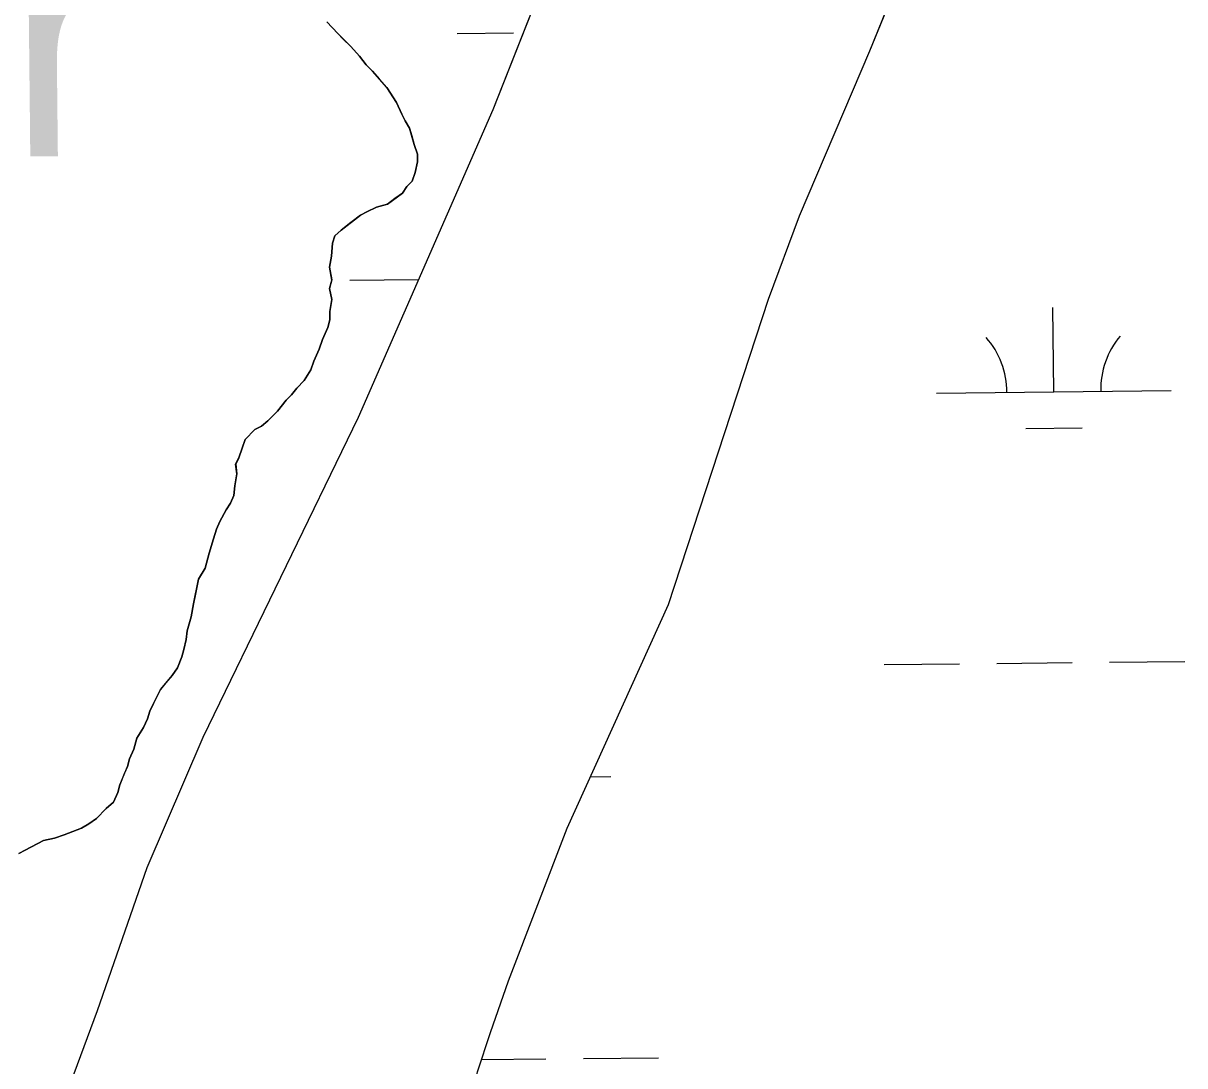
# Model space of a CAD drawing. Extents: x 3734862 to 3772949, y 391520 to 417239.
# Drawn here: x 3750777.8 to 3751272.6, y 413992.2 to 414436.4 of the extents above; entities that cross this region are included whole.
import ezdxf

# ---------------------------------------------------------------- set-up
doc = ezdxf.new("R2010")
doc.units = 0
for name, color, linetype in [('V-RIVR-IDEN', 7, 'Continuous'), ('V-TOPO-SHOR', 7, 'Continuous'), ('V-WETL-SWMP', 7, 'Continuous')]:
    doc.layers.add(name, color=color, linetype=linetype)

msp = doc.modelspace()

# ---------------------------------------------------------------- linework, layer by layer
at = {"layer": 'V-TOPO-SHOR'}
for points in [[(3750779.66, 413536.58), (3750794.46, 413563.11), (3750807.55, 413582.43), (3750815.41, 413599.4), (3750826.05, 413637.37), (3750848.33, 413708.47), (3750856.6, 413724.07), (3750880.81, 413766.21), (3750894.24, 413794.87), (3750949.8, 413920.02), (3750965.07, 413964.25), (3750971.32, 413989.55), (3750976.85, 414006.31), (3750984.48, 414028.32), (3751009.53, 414093.41), (3751052.65, 414188.74), (3751095.35, 414318.86), (3751108.54, 414354.32), (3751138.41, 414424.69), (3751225.1, 414636.15)], [(3751032.52, 414537.91), (3750977.82, 414399.55), (3750920.54, 414268.36), (3750854.36, 414132.06), (3750830.42, 414076.51), (3750809.23, 414015.53), (3750753.25, 413864.53), (3750725.3, 413798.45), (3750696.95, 413733.54), (3750666.59, 413648.4), (3750641.48, 413592.06), (3750625.42, 413551.52), (3750597.94, 413472.04), (3750555.33, 413356.5), (3750517, 413271.89), (3750478.91, 413180.67), (3750459.65, 413122.23), (3750401.18, 412965.38), (3750321.03, 412763.87)], [(3750907.12, 414436.99), (3750911.76, 414431.96), (3750914.07, 414429.67), (3750917.31, 414426.47), (3750921.02, 414422.35), (3750923.81, 414418.68), (3750926.59, 414415.94), (3750929.37, 414412.73), (3750932.62, 414409.07), (3750936.8, 414402.66), (3750939.14, 414397.61), (3750940.53, 414394.85), (3750942.4, 414391.64), (3750943.34, 414388.43), (3750944.28, 414384.75), (3750945.69, 414380.62), (3750945.71, 414377.4), (3750944.82, 414372.79), (3750943.46, 414369.1), (3750941.18, 414366.78), (3750939.35, 414364.01), (3750936.14, 414361.68), (3750932.94, 414359.36), (3750928.34, 414357.95), (3750924.21, 414356.08), (3750921.46, 414354.68), (3750917.34, 414351.43), (3750913.22, 414348.19), (3750910.47, 414345.87)], [(3750910.47, 414345.87), (3750909.57, 414342.64), (3750909.14, 414337.11), (3750908.25, 414332.5), (3750909.21, 414326.99), (3750908.31, 414323.3), (3750909.26, 414318.7), (3750908.37, 414313.63), (3750908.4, 414309.95), (3750907.5, 414306.72), (3750905.23, 414301.64), (3750903.87, 414297.49), (3750901.61, 414292.41), (3750900.25, 414288.72), (3750897.52, 414284.1), (3750894.31, 414280.86), (3750892.03, 414278.08), (3750889.74, 414275.76), (3750886.09, 414271.14), (3750881.98, 414266.97), (3750879.23, 414264.65), (3750876.48, 414263.25), (3750872.36, 414259.08), (3750871, 414255.39), (3750869.65, 414251.24), (3750868.29, 414248.47), (3750868.77, 414244.33), (3750867.88, 414239.26), (3750867.45, 414235.11), (3750866.09, 414231.88), (3750864.27, 414229.11), (3750861.54, 414224.02), (3750860.18, 414220.79), (3750858.82, 414216.64), (3750857.02, 414210.65), (3750855.22, 414204.19), (3750852.49, 414199.57)], [(3750852.49, 414199.57), (3750851.15, 414193.12), (3750850.25, 414188.97), (3750849.37, 414183.44), (3750847.57, 414177.44), (3750847.13, 414173.76), (3750846.24, 414169.61), (3750845.33, 414166.38), (3750843.52, 414161.77), (3750841.24, 414158.53), (3750838.5, 414155.29), (3750836.22, 414152.51), (3750834.85, 414149.74), (3750831.68, 414143.28), (3750830.78, 414140.05), (3750828.96, 414136.35), (3750826.23, 414131.73), (3750824.87, 414127.12), (3750823.06, 414122.97), (3750822.16, 414119.74), (3750820.8, 414116.51), (3750818.99, 414111.89), (3750818.09, 414108.67), (3750816.27, 414104.51), (3750813.07, 414101.73), (3750808.95, 414097.56), (3750805.75, 414095.24), (3750802.54, 414093.37), (3750798.86, 414091.97), (3750795.19, 414090.56), (3750791.06, 414089.16), (3750786.46, 414088.21), (3750783.71, 414086.81), (3750778.66, 414084.01), (3750775.91, 414082.61)]]:
    msp.add_lwpolyline(points, dxfattribs=at)
at = {"layer": 'V-WETL-SWMP'}
for p, q in [((3751138.41, 414424.69), (3751225.1, 414636.15)), ((3751032.52, 414537.91), (3750977.82, 414399.55)), ((3750911.75, 414431.96), (3750907.12, 414436.99)), ((3750917.31, 414426.47), (3750911.75, 414431.96)), ((3750962.71, 414432.02), (3750986.71, 414432.28)), ((3750921.02, 414422.35), (3750917.31, 414426.47)), ((3751108.54, 414354.32), (3751138.41, 414424.69)), ((3750923.81, 414418.68), (3750921.02, 414422.35)), ((3750926.59, 414415.94), (3750923.81, 414418.68)), ((3750932.62, 414409.07), (3750926.59, 414415.94)), ((3750936.8, 414402.66), (3750932.62, 414409.07)), ((3750977.82, 414399.55), (3750920.54, 414268.36)), ((3750939.14, 414397.61), (3750936.8, 414402.66)), ((3750940.53, 414394.85), (3750939.14, 414397.61)), ((3750942.4, 414391.64), (3750940.53, 414394.85)), ((3750944.28, 414384.75), (3750942.4, 414391.64)), ((3750945.69, 414380.62), (3750944.28, 414384.75)), ((3750945.71, 414377.4), (3750945.69, 414380.62)), ((3750944.82, 414372.79), (3750945.71, 414377.4)), ((3750941.18, 414366.78), (3750943.46, 414369.1)), ((3750943.46, 414369.1), (3750944.82, 414372.79)), ((3750932.94, 414359.36), (3750939.35, 414364.01)), ((3750939.35, 414364.01), (3750941.18, 414366.78)), ((3750928.34, 414357.95), (3750932.94, 414359.36)), ((3750913.21, 414348.19), (3750921.46, 414354.68)), ((3750921.46, 414354.68), (3750924.21, 414356.08)), ((3750924.21, 414356.08), (3750928.34, 414357.95)), ((3751095.35, 414318.86), (3751108.54, 414354.32)), ((3750909.57, 414342.64), (3750910.47, 414345.87)), ((3750910.47, 414345.87), (3750913.21, 414348.19)), ((3750909.14, 414337.11), (3750909.57, 414342.64)), ((3750908.25, 414332.5), (3750909.14, 414337.11)), ((3750909.21, 414326.98), (3750908.25, 414332.5)), ((3750908.31, 414323.3), (3750909.21, 414326.98)), ((3750916.97, 414326.89), (3750946.23, 414327.2)), ((3750909.26, 414318.7), (3750908.31, 414323.3)), ((3750908.37, 414313.63), (3750909.26, 414318.7)), ((3751052.65, 414188.74), (3751095.35, 414318.86)), ((3751216.81, 414279.32), (3751216.43, 414315.31)), ((3750907.5, 414306.72), (3750908.4, 414309.95)), ((3750908.4, 414309.95), (3750908.37, 414313.63)), ((3750905.23, 414301.64), (3750907.5, 414306.72)), ((3750903.87, 414297.49), (3750905.23, 414301.64)), ((3750901.6, 414292.41), (3750903.87, 414297.49)), ((3750900.25, 414288.72), (3750901.6, 414292.41)), ((3750897.52, 414284.1), (3750900.25, 414288.72)), ((3750892.03, 414278.08), (3750894.31, 414280.86)), ((3750894.31, 414280.86), (3750897.52, 414284.1)), ((3751166.81, 414278.79), (3751266.81, 414279.84)), ((3750886.09, 414271.14), (3750889.74, 414275.76)), ((3750889.74, 414275.76), (3750892.03, 414278.08)), ((3750881.98, 414266.97), (3750886.09, 414271.14)), ((3750920.54, 414268.36), (3750854.36, 414132.06)), ((3750879.23, 414264.65), (3750881.98, 414266.97)), ((3750872.36, 414259.08), (3750876.48, 414263.25)), ((3750876.48, 414263.25), (3750879.23, 414264.65)), ((3751204.97, 414263.76), (3751228.97, 414264.01)), ((3750869.65, 414251.24), (3750871, 414255.39)), ((3750871, 414255.39), (3750872.36, 414259.08)), ((3750868.28, 414248.47), (3750869.65, 414251.24)), ((3750868.77, 414244.33), (3750868.28, 414248.47)), ((3750867.88, 414239.26), (3750868.77, 414244.33)), ((3750867.45, 414235.11), (3750867.88, 414239.26)), ((3750864.27, 414229.11), (3750866.09, 414231.88)), ((3750866.09, 414231.88), (3750867.45, 414235.11)), ((3750861.54, 414224.02), (3750864.27, 414229.11)), ((3750858.82, 414216.64), (3750860.18, 414220.79)), ((3750860.18, 414220.79), (3750861.54, 414224.02)), ((3750857.02, 414210.65), (3750858.82, 414216.64)), ((3750855.22, 414204.19), (3750857.02, 414210.65)), ((3750852.49, 414199.57), (3750855.22, 414204.19)), ((3750850.25, 414188.97), (3750852.49, 414199.57)), ((3750849.37, 414183.44), (3750850.25, 414188.97)), ((3751009.53, 414093.41), (3751052.65, 414188.74)), ((3750847.57, 414177.44), (3750849.37, 414183.44)), ((3750847.13, 414173.76), (3750847.57, 414177.44)), ((3750846.24, 414169.61), (3750847.13, 414173.76)), ((3750843.52, 414161.77), (3750845.34, 414166.38)), ((3750845.34, 414166.38), (3750846.24, 414169.61)), ((3750841.24, 414158.53), (3750843.52, 414161.77)), ((3751144.62, 414163.12), (3751176.62, 414163.45)), ((3751192.62, 414163.62), (3751224.62, 414163.96)), ((3751240.62, 414164.13), (3751272.62, 414164.47)), ((3750836.22, 414152.51), (3750841.24, 414158.53)), ((3750831.68, 414143.28), (3750836.22, 414152.51)), ((3750830.77, 414140.05), (3750831.68, 414143.28)), ((3750826.23, 414131.73), (3750828.96, 414136.35)), ((3750828.96, 414136.35), (3750830.77, 414140.05)), ((3750824.87, 414127.12), (3750826.23, 414131.73)), ((3750854.36, 414132.06), (3750830.42, 414076.51)), ((3750823.06, 414122.97), (3750824.87, 414127.12)), ((3750822.16, 414119.74), (3750823.06, 414122.97)), ((3750818.99, 414111.89), (3750822.16, 414119.74)), ((3750818.09, 414108.66), (3750818.99, 414111.89)), ((3751019.46, 414115.36), (3751028.06, 414115.45)), ((3750816.27, 414104.51), (3750818.09, 414108.66)), ((3750808.95, 414097.56), (3750813.07, 414101.73)), ((3750813.07, 414101.73), (3750816.27, 414104.51)), ((3750805.75, 414095.23), (3750808.95, 414097.56)), ((3750795.19, 414090.56), (3750802.54, 414093.37)), ((3750802.54, 414093.37), (3750805.75, 414095.23)), ((3750984.48, 414028.32), (3751009.53, 414093.41)), ((3750775.91, 414082.61), (3750786.46, 414088.21)), ((3750786.46, 414088.21), (3750791.05, 414089.16)), ((3750791.05, 414089.16), (3750795.19, 414090.56)), ((3750830.42, 414076.51), (3750809.23, 414015.53)), ((3750976.85, 414006.31), (3750984.48, 414028.32)), ((3750809.23, 414015.53), (3750753.25, 413864.52)), ((3750971.32, 413989.55), (3750976.85, 414006.31)), ((3750973.05, 413994.79), (3751000.48, 413995.08)), ((3751016.48, 413995.25), (3751048.48, 413995.59))]:
    msp.add_line(p, q, dxfattribs=at)
for centre, start, end in [((3751161.56, 414279.21), 359.8334, 41.377), ((3751272.04, 414280.38), 139.8334, 181.377)]:
    msp.add_arc(centre, 35.25, start, end, dxfattribs=at)

# ---------------------------------------------------------------- texts
at = {"layer": 'V-RIVR-IDEN'}
msp.add_text('Water', height=100, rotation=0.6, dxfattribs=at).set_placement((3750459.43, 414376.26))

doc.saveas('drawing.dxf')
